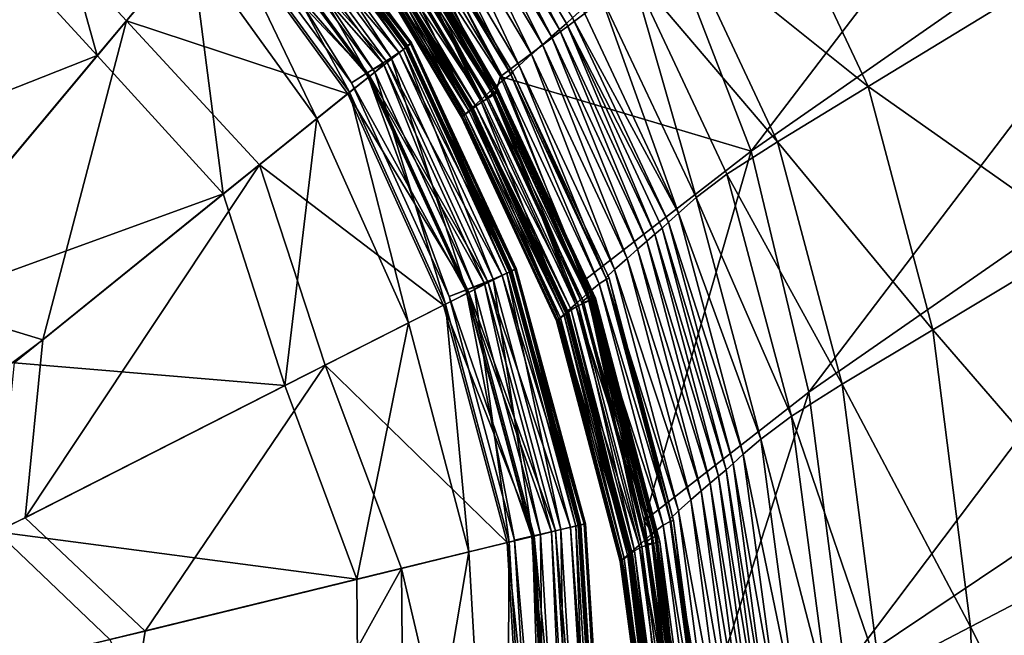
# Model space of a CAD drawing. Header units: millimetres. Extents: x 2387 to 13955, y -4964 to 364.
# Tile 812 of 1056: x 3651 to 3712, y 120 to 158. Entities that reach past the tile are written whole.
import ezdxf

# ---------------------------------------------------------------- set-up
doc = ezdxf.new("R2010")
doc.units = ezdxf.units.MM
doc.header["$MEASUREMENT"] = 0
doc.layers.add('Predefinito', color=7, linetype='Continuous', true_color=0x000000)

# ---------------------------------------------------------------- blocks, each defined once
blk = doc.blocks.new('Blocco 09')
at = {"layer": 'Predefinito'}
for points in [[(310.284, -83.085, 600.117), (279.095, -105.056, 483.712), (283.931, -117.612, 483.712)], [(283.931, -117.612, 483.712), (315.46, -95.641, 600.117), (310.284, -83.085, 600.117)], [(315.46, -95.641, 600.117), (283.931, -117.612, 483.712), (287.497, -132.453, 483.712)], [(287.497, -132.453, 483.712), (319.14, -110.482, 600.117), (315.46, -95.641, 600.117)], [(272.125, -110.108, 13.431), (266.961, -101.466, 13.473), (267.379, -101.09, 13.478)], [(267.379, -101.09, 13.478), (272.551, -109.732, 13.435), (272.125, -110.108, 13.431)], [(272.938, -109.379, 13.213), (272.551, -109.732, 13.435), (267.379, -101.09, 13.478)], [(279.636, -104.388, 12.172), (285.188, -100.958, 12.172), (291.138, -113.624, 12.172)], [(300.428, -107.95, 12.172), (291.138, -113.624, 12.172), (285.188, -100.958, 12.172)], [(271.074, -111.039, 13.478), (265.923, -102.403, 13.517), (266.484, -101.895, 13.425)], [(271.639, -110.535, 13.385), (266.484, -101.895, 13.425), (266.961, -101.466, 13.473)], [(266.484, -101.895, 13.425), (271.639, -110.535, 13.385), (271.074, -111.039, 13.478)], [(266.961, -101.466, 13.473), (272.125, -110.108, 13.431), (271.639, -110.535, 13.385)], [(270.415, -111.63, 13.875), (265.271, -102.997, 13.909), (265.923, -102.403, 13.517)], [(265.923, -102.403, 13.517), (271.074, -111.039, 13.478), (270.415, -111.63, 13.875)], [(269.649, -112.318, 14.742), (264.515, -103.684, 14.761), (265.271, -102.997, 13.909)], [(265.271, -102.997, 13.909), (270.415, -111.63, 13.875), (269.649, -112.318, 14.742)], [(269.108, -112.825, 15.652), (263.972, -104.183, 15.658), (264.515, -103.684, 14.761)], [(264.515, -103.684, 14.761), (269.649, -112.318, 14.742), (269.108, -112.825, 15.652)], [(268.698, -113.193, 16.203), (263.538, -104.569, 16.239), (263.939, -104.225, 16.205)], [(269.125, -112.877, 16.18), (263.939, -104.225, 16.205), (264.078, -104.115, 16.359)], [(263.939, -104.225, 16.205), (269.125, -112.877, 16.18), (268.698, -113.193, 16.203)], [(264.078, -104.115, 16.359), (263.957, -104.213, 16.183), (269.125, -112.877, 16.18)], [(263.957, -104.213, 16.183), (263.972, -104.183, 15.658), (269.108, -112.825, 15.652)], [(269.108, -112.825, 15.652), (269.125, -112.877, 16.18), (263.957, -104.213, 16.183)], [(264.078, -104.115, 16.359), (269.273, -112.789, 16.348), (269.125, -112.877, 16.18)], [(269.125, -112.877, 16.18), (269.273, -112.789, 16.348), (264.078, -104.115, 16.359)], [(268.009, -113.789, 16.945), (262.87, -105.169, 16.977), (263.538, -104.569, 16.239)], [(268.489, -112.999, 440.495), (264.057, -104.375, 440.493), (263.335, -105.052, 435.478)], [(263.538, -104.569, 16.239), (268.698, -113.193, 16.203), (268.009, -113.789, 16.945)], [(264.057, -104.375, 440.493), (268.489, -112.999, 440.495), (279.095, -105.056, 483.712)], [(276.531, -106.398, 12.26), (279.636, -104.388, 12.172), (285.564, -117.028, 12.172)], [(291.138, -113.624, 12.172), (285.564, -117.028, 12.172), (279.636, -104.388, 12.172)], [(267.257, -114.463, 18.689), (262.134, -105.839, 18.71), (262.87, -105.169, 16.977)], [(262.859, -105.431, 426.387), (262.285, -105.888, 425.598), (267.419, -114.529, 425.622)], [(267.632, -114.367, 427.566), (262.502, -105.723, 427.58), (262.885, -105.412, 426.624)], [(268.021, -114.049, 432.394), (262.903, -105.424, 432.379), (262.605, -105.652, 429.989)], [(263.191, -105.165, 426.449), (262.859, -105.431, 426.387), (268.033, -114.145, 426.408)], [(267.419, -114.529, 425.622), (268.033, -114.145, 426.408), (262.859, -105.431, 426.387)], [(262.87, -105.169, 16.977), (268.009, -113.789, 16.945), (267.257, -114.463, 18.689)], [(268.056, -114.128, 426.616), (262.885, -105.412, 426.624), (263.191, -105.165, 426.449)], [(262.885, -105.412, 426.624), (268.056, -114.128, 426.616), (267.632, -114.367, 427.566)], [(263.106, -105.265, 433.282), (262.903, -105.424, 432.379), (268.021, -114.049, 432.394)], [(263.198, -105.193, 433.456), (263.106, -105.265, 433.282), (268.232, -113.907, 433.297)], [(268.021, -114.049, 432.394), (268.232, -113.907, 433.297), (263.106, -105.265, 433.282)], [(268.28, -113.68, 435.475), (263.335, -105.052, 435.478), (263.162, -105.223, 433.66)], [(268.285, -113.866, 433.661), (263.162, -105.223, 433.66), (263.198, -105.193, 433.456)], [(263.162, -105.223, 433.66), (268.285, -113.866, 433.661), (268.28, -113.68, 435.475)], [(263.191, -105.165, 426.449), (268.39, -113.929, 426.457), (268.056, -114.128, 426.616)], [(268.033, -114.145, 426.408), (268.39, -113.929, 426.457), (263.191, -105.165, 426.449)], [(263.198, -105.193, 433.456), (268.328, -113.846, 433.464), (268.285, -113.866, 433.661)], [(268.232, -113.907, 433.297), (268.328, -113.846, 433.464), (263.198, -105.193, 433.456)], [(263.335, -105.052, 435.478), (268.28, -113.68, 435.475), (268.489, -112.999, 440.495)], [(283.931, -117.612, 483.712), (279.095, -105.056, 483.712), (268.489, -112.999, 440.495)], [(266.642, -115.015, 21.718), (261.527, -106.39, 21.73), (262.134, -105.839, 18.71)], [(267.419, -114.529, 425.622), (262.285, -105.888, 425.598), (261.867, -106.212, 423.245)], [(262.134, -105.839, 18.71), (267.257, -114.463, 18.689), (266.642, -115.015, 21.718)], [(267.721, -114.272, 429.988), (262.605, -105.652, 429.989), (262.502, -105.723, 427.58)], [(262.502, -105.723, 427.58), (267.632, -114.367, 427.566), (267.721, -114.272, 429.988)], [(262.605, -105.652, 429.989), (267.721, -114.272, 429.988), (268.021, -114.049, 432.394)], [(266.096, -115.505, 28.671), (260.984, -106.881, 28.673), (261.12, -106.758, 25.298)], [(266.34, -115.319, 412.571), (261.227, -106.696, 412.561), (261.045, -106.835, 360.746)], [(266.232, -115.382, 25.292), (261.12, -106.758, 25.298), (261.527, -106.39, 21.73)], [(261.12, -106.758, 25.298), (266.232, -115.382, 25.292), (266.096, -115.505, 28.671)], [(266.562, -115.157, 417.707), (261.446, -106.53, 417.692), (261.227, -106.696, 412.561)], [(261.227, -106.696, 412.561), (266.34, -115.319, 412.571), (266.562, -115.157, 417.707)], [(261.614, -106.398, 419.52), (261.446, -106.53, 417.692), (266.562, -115.157, 417.707)], [(261.527, -106.39, 21.73), (266.642, -115.015, 21.718), (266.232, -115.382, 25.292)], [(261.693, -106.335, 419.704), (261.614, -106.398, 419.52), (266.739, -115.041, 419.532)], [(266.562, -115.157, 417.707), (266.739, -115.041, 419.532), (261.614, -106.398, 419.52)], [(266.984, -114.831, 423.256), (261.867, -106.212, 423.245), (261.64, -106.382, 420.842)], [(266.757, -115.01, 420.838), (261.64, -106.382, 420.842), (261.642, -106.377, 419.903)], [(261.64, -106.382, 420.842), (266.757, -115.01, 420.838), (266.984, -114.831, 423.256)], [(266.766, -115.02, 419.9), (261.642, -106.377, 419.903), (261.693, -106.335, 419.704)], [(261.642, -106.377, 419.903), (266.766, -115.02, 419.9), (266.757, -115.01, 420.838)], [(266.739, -115.041, 419.532), (266.823, -114.989, 419.708), (261.693, -106.335, 419.704)], [(261.693, -106.335, 419.704), (266.823, -114.989, 419.708), (266.766, -115.02, 419.9)], [(261.867, -106.212, 423.245), (266.984, -114.831, 423.256), (267.419, -114.529, 425.622)], [(280.54, -120.456, 12.521), (274.62, -107.856, 12.525), (276.531, -106.398, 12.26)], [(276.531, -106.398, 12.26), (282.449, -119.02, 12.259), (280.54, -120.456, 12.521)], [(285.564, -117.028, 12.172), (282.449, -119.02, 12.259), (276.531, -106.398, 12.26)], [(266.157, -115.459, 360.749), (261.045, -106.835, 360.746), (260.984, -106.881, 218.865)], [(266.095, -115.505, 218.866), (260.984, -106.881, 218.865), (260.984, -106.881, 77.861)], [(260.984, -106.881, 77.861), (266.095, -115.505, 77.861), (266.095, -115.505, 218.866)], [(260.984, -106.881, 218.865), (266.095, -115.505, 218.866), (266.157, -115.459, 360.749)], [(260.984, -106.881, 28.673), (266.096, -115.505, 28.671), (266.095, -115.505, 77.861)], [(266.095, -115.505, 77.861), (260.984, -106.881, 77.861), (260.984, -106.881, 28.673)], [(261.045, -106.835, 360.746), (266.157, -115.459, 360.749), (266.34, -115.319, 412.571)], [(279.464, -121.415, 12.868), (273.542, -108.828, 12.874), (274.62, -107.856, 12.525)], [(274.62, -107.856, 12.525), (280.54, -120.456, 12.521), (279.464, -121.415, 12.868)], [(291.138, -113.624, 12.172), (300.428, -107.95, 12.172), (304.452, -122.997, 12.172)], [(272.938, -109.379, 13.213), (273.542, -108.828, 12.874), (279.464, -121.415, 12.868)], [(278.006, -122.723, 13.435), (272.125, -110.108, 13.431), (272.551, -109.732, 13.435)], [(272.551, -109.732, 13.435), (272.938, -109.379, 13.213), (278.853, -121.973, 13.209)], [(272.551, -109.732, 13.435), (278.452, -122.34, 13.434), (278.006, -122.723, 13.435)], [(278.853, -121.973, 13.209), (278.452, -122.34, 13.434), (272.551, -109.732, 13.435)], [(279.464, -121.415, 12.868), (278.853, -121.973, 13.209), (272.938, -109.379, 13.213)], [(277.506, -123.148, 13.391), (271.639, -110.535, 13.385), (272.125, -110.108, 13.431)], [(272.125, -110.108, 13.431), (278.006, -122.723, 13.435), (277.506, -123.148, 13.391)], [(276.944, -123.641, 13.482), (271.074, -111.039, 13.478), (271.639, -110.535, 13.385)], [(271.639, -110.535, 13.385), (277.506, -123.148, 13.391), (276.944, -123.641, 13.482)], [(319.14, -110.482, 600.117), (287.497, -132.453, 483.712), (289.701, -149.527, 483.715)], [(289.701, -149.527, 483.715), (321.342, -128.312, 600.119), (319.14, -110.482, 600.117)], [(276.293, -124.218, 13.876), (270.415, -111.63, 13.875), (271.074, -111.039, 13.478)], [(271.074, -111.039, 13.478), (276.944, -123.641, 13.482), (276.293, -124.218, 13.876)], [(275.526, -124.897, 14.742), (269.649, -112.318, 14.742), (270.415, -111.63, 13.875)], [(270.415, -111.63, 13.875), (276.293, -124.218, 13.876), (275.526, -124.897, 14.742)], [(274.99, -125.413, 15.65), (269.108, -112.825, 15.652), (269.649, -112.318, 14.742)], [(269.125, -112.877, 16.18), (269.108, -112.825, 15.652), (274.99, -125.413, 15.65)], [(275.03, -125.502, 16.173), (269.125, -112.877, 16.18), (269.273, -112.789, 16.348)], [(269.273, -112.789, 16.348), (269.125, -112.877, 16.18), (275.03, -125.502, 16.173)], [(269.273, -112.789, 16.348), (275.194, -125.439, 16.338), (275.03, -125.502, 16.173)], [(275.03, -125.502, 16.173), (275.194, -125.439, 16.338), (269.273, -112.789, 16.348)], [(269.649, -112.318, 14.742), (275.526, -124.897, 14.742), (274.99, -125.413, 15.65)], [(273.877, -126.357, 16.945), (268.009, -113.789, 16.945), (268.698, -113.193, 16.203)], [(273.664, -125.555, 440.495), (268.489, -112.999, 440.495), (268.28, -113.68, 435.475)], [(268.489, -112.999, 440.495), (273.664, -125.555, 440.495), (283.931, -117.612, 483.712)], [(274.577, -125.778, 16.201), (268.698, -113.193, 16.203), (269.125, -112.877, 16.18)], [(268.698, -113.193, 16.203), (274.577, -125.778, 16.201), (273.877, -126.357, 16.945)], [(269.125, -112.877, 16.18), (275.03, -125.502, 16.173), (274.577, -125.778, 16.201)], [(274.99, -125.413, 15.65), (275.03, -125.502, 16.173), (269.125, -112.877, 16.18)], [(273.121, -127.027, 18.689), (267.257, -114.463, 18.689), (268.009, -113.789, 16.945)], [(268.009, -113.789, 16.945), (273.877, -126.357, 16.945), (273.121, -127.027, 18.689)], [(268.232, -113.907, 433.297), (268.021, -114.049, 432.394), (273.881, -126.612, 432.394)], [(268.39, -113.929, 426.457), (268.033, -114.145, 426.408), (273.953, -126.822, 426.41)], [(273.976, -126.805, 426.619), (268.056, -114.128, 426.616), (268.39, -113.929, 426.457)], [(268.328, -113.846, 433.464), (268.232, -113.907, 433.297), (274.102, -126.488, 433.298)], [(273.881, -126.612, 432.394), (274.102, -126.488, 433.298), (268.232, -113.907, 433.297)], [(268.28, -113.68, 435.475), (273.97, -126.243, 435.476), (273.664, -125.555, 440.495)], [(273.97, -126.243, 435.476), (268.28, -113.68, 435.475), (268.285, -113.866, 433.661)], [(274.155, -126.448, 433.662), (268.285, -113.866, 433.661), (268.328, -113.846, 433.464)], [(268.285, -113.866, 433.661), (274.155, -126.448, 433.662), (273.97, -126.243, 435.476)], [(268.328, -113.846, 433.464), (274.204, -126.44, 433.466), (274.155, -126.448, 433.662)], [(274.102, -126.488, 433.298), (274.204, -126.44, 433.466), (268.328, -113.846, 433.464)], [(268.39, -113.929, 426.457), (274.342, -126.666, 426.461), (273.976, -126.805, 426.619)], [(273.953, -126.822, 426.41), (274.342, -126.666, 426.461), (268.39, -113.929, 426.457)], [(285.564, -117.028, 12.172), (291.138, -113.624, 12.172), (295.136, -128.606, 12.172)], [(304.452, -122.997, 12.172), (295.136, -128.606, 12.172), (291.138, -113.624, 12.172)], [(272.502, -127.574, 21.718), (266.642, -115.015, 21.718), (267.257, -114.463, 18.689)], [(273.292, -127.115, 425.623), (267.419, -114.529, 425.622), (266.984, -114.831, 423.256)], [(267.257, -114.463, 18.689), (273.121, -127.027, 18.689), (272.502, -127.574, 21.718)], [(268.033, -114.145, 426.408), (267.419, -114.529, 425.622), (273.292, -127.115, 425.623)], [(273.504, -126.953, 427.567), (267.632, -114.367, 427.566), (268.056, -114.128, 426.616)], [(273.578, -126.828, 429.988), (267.721, -114.272, 429.988), (267.632, -114.367, 427.566)], [(267.632, -114.367, 427.566), (273.504, -126.953, 427.567), (273.578, -126.828, 429.988)], [(273.881, -126.612, 432.394), (268.021, -114.049, 432.394), (267.721, -114.272, 429.988)], [(267.721, -114.272, 429.988), (273.578, -126.828, 429.988), (273.881, -126.612, 432.394)], [(273.292, -127.115, 425.623), (273.953, -126.822, 426.41), (268.033, -114.145, 426.408)], [(268.056, -114.128, 426.616), (273.976, -126.805, 426.619), (273.504, -126.953, 427.567)], [(272.09, -127.94, 25.292), (266.232, -115.382, 25.292), (266.642, -115.015, 21.718)], [(272.422, -127.719, 417.707), (266.562, -115.157, 417.707), (266.34, -115.319, 412.571)], [(266.739, -115.041, 419.532), (266.562, -115.157, 417.707), (272.422, -127.719, 417.707)], [(266.642, -115.015, 21.718), (272.502, -127.574, 21.718), (272.09, -127.94, 25.292)], [(266.823, -114.989, 419.708), (266.739, -115.041, 419.532), (272.609, -127.622, 419.532)], [(272.422, -127.719, 417.707), (272.609, -127.622, 419.532), (266.739, -115.041, 419.532)], [(272.841, -127.387, 423.256), (266.984, -114.831, 423.256), (266.757, -115.01, 420.838)], [(266.757, -115.01, 420.838), (272.617, -127.572, 420.839), (272.841, -127.387, 423.256)], [(272.617, -127.572, 420.839), (266.757, -115.01, 420.838), (266.766, -115.02, 419.9)], [(272.636, -127.602, 419.9), (266.766, -115.02, 419.9), (266.823, -114.989, 419.708)], [(266.766, -115.02, 419.9), (272.636, -127.602, 419.9), (272.617, -127.572, 420.839)], [(272.609, -127.622, 419.532), (272.699, -127.584, 419.709), (266.823, -114.989, 419.708)], [(266.823, -114.989, 419.708), (272.699, -127.584, 419.709), (272.636, -127.602, 419.9)], [(266.984, -114.831, 423.256), (272.841, -127.387, 423.256), (273.292, -127.115, 425.623)], [(272.014, -128.015, 360.749), (266.157, -115.459, 360.749), (266.095, -115.505, 218.866)], [(271.952, -128.061, 218.866), (266.095, -115.505, 218.866), (266.095, -115.505, 77.861)], [(266.095, -115.505, 77.861), (271.952, -128.061, 77.861), (271.952, -128.061, 218.866)], [(266.095, -115.505, 218.866), (271.952, -128.061, 218.866), (272.014, -128.015, 360.749)], [(271.952, -128.061, 77.861), (266.095, -115.505, 77.861), (266.096, -115.505, 28.671)], [(271.952, -128.061, 28.671), (266.096, -115.505, 28.671), (266.232, -115.382, 25.292)], [(266.096, -115.505, 28.671), (271.952, -128.061, 28.671), (271.952, -128.061, 77.861)], [(272.197, -127.876, 412.571), (266.34, -115.319, 412.571), (266.157, -115.459, 360.749)], [(266.157, -115.459, 360.749), (272.014, -128.015, 360.749), (272.197, -127.876, 412.571)], [(266.232, -115.382, 25.292), (272.09, -127.94, 25.292), (271.952, -128.061, 28.671)], [(266.34, -115.319, 412.571), (272.197, -127.876, 412.571), (272.422, -127.719, 417.707)], [(282.449, -119.02, 12.259), (285.564, -117.028, 12.172), (289.547, -131.971, 12.172)], [(295.136, -128.606, 12.172), (289.547, -131.971, 12.172), (285.564, -117.028, 12.172)], [(283.931, -117.612, 483.712), (273.664, -125.555, 440.495), (277.344, -140.396, 440.496)], [(277.344, -140.396, 440.496), (287.497, -132.453, 483.712), (283.931, -117.612, 483.712)], [(280.54, -120.456, 12.521), (282.449, -119.02, 12.259), (286.428, -133.936, 12.258)], [(289.547, -131.971, 12.172), (286.428, -133.936, 12.258), (282.449, -119.02, 12.259)], [(279.464, -121.415, 12.868), (280.54, -120.456, 12.521), (284.526, -135.344, 12.515)], [(286.428, -133.936, 12.258), (284.526, -135.344, 12.515), (280.54, -120.456, 12.521)], [(278.853, -121.973, 13.209), (279.464, -121.415, 12.868), (283.455, -136.286, 12.859)], [(284.526, -135.344, 12.515), (283.455, -136.286, 12.859), (279.464, -121.415, 12.868)], [(278.006, -122.723, 13.435), (278.452, -122.34, 13.434), (282.408, -137.24, 13.434)], [(278.452, -122.34, 13.434), (278.853, -121.973, 13.209), (282.832, -136.854, 13.202)], [(282.832, -136.854, 13.202), (282.408, -137.24, 13.434), (278.452, -122.34, 13.434)], [(283.455, -136.286, 12.859), (282.832, -136.854, 13.202), (278.853, -121.973, 13.209)], [(277.506, -123.148, 13.391), (278.006, -122.723, 13.435), (281.934, -137.636, 13.44)], [(282.408, -137.24, 13.434), (281.934, -137.636, 13.44), (278.006, -122.723, 13.435)], [(295.136, -128.606, 12.172), (304.452, -122.997, 12.172), (306.753, -142.062, 12.172)], [(276.293, -124.218, 13.876), (276.944, -123.641, 13.482), (280.862, -138.539, 13.488)], [(276.944, -123.641, 13.482), (277.506, -123.148, 13.391), (281.417, -138.062, 13.399)], [(281.417, -138.062, 13.399), (280.862, -138.539, 13.488), (276.944, -123.641, 13.482)], [(281.934, -137.636, 13.44), (281.417, -138.062, 13.399), (277.506, -123.148, 13.391)], [(275.526, -124.897, 14.742), (276.293, -124.218, 13.876), (280.223, -139.097, 13.877)], [(280.862, -138.539, 13.488), (280.223, -139.097, 13.877), (276.293, -124.218, 13.876)], [(274.99, -125.413, 15.65), (275.526, -124.897, 14.742), (279.456, -139.765, 14.742)], [(280.223, -139.097, 13.877), (279.456, -139.765, 14.742), (275.526, -124.897, 14.742)], [(277.822, -141.09, 435.477), (277.344, -140.396, 440.496), (273.664, -125.555, 440.495)], [(273.664, -125.555, 440.495), (273.97, -126.243, 435.476), (277.822, -141.09, 435.477)], [(274.577, -125.778, 16.201), (275.03, -125.502, 16.173), (278.98, -140.411, 16.162)], [(279.456, -139.765, 14.742), (278.922, -140.289, 15.648), (274.99, -125.413, 15.65)], [(275.03, -125.502, 16.173), (274.99, -125.413, 15.65), (278.922, -140.289, 15.648)], [(275.03, -125.502, 16.173), (275.194, -125.439, 16.338), (279.157, -140.371, 16.322)], [(275.194, -125.439, 16.338), (275.03, -125.502, 16.173), (278.98, -140.411, 16.162)], [(279.157, -140.371, 16.322), (278.98, -140.411, 16.162), (275.03, -125.502, 16.173)], [(278.922, -140.289, 15.648), (278.98, -140.411, 16.162), (275.03, -125.502, 16.173)], [(278.98, -140.411, 16.162), (279.157, -140.371, 16.322), (275.194, -125.439, 16.338)], [(273.877, -126.357, 16.945), (274.577, -125.778, 16.201), (278.507, -140.651, 16.198)], [(278.98, -140.411, 16.162), (278.507, -140.651, 16.198), (274.577, -125.778, 16.201)], [(273.121, -127.027, 18.689), (273.877, -126.357, 16.945), (277.796, -141.213, 16.945)], [(273.881, -126.612, 432.394), (273.578, -126.828, 429.988), (277.484, -141.669, 429.987)], [(278.507, -140.651, 16.198), (277.796, -141.213, 16.945), (273.877, -126.357, 16.945)], [(274.102, -126.488, 433.298), (273.881, -126.612, 432.394), (277.79, -141.458, 432.394)], [(277.484, -141.669, 429.987), (277.79, -141.458, 432.394), (273.881, -126.612, 432.394)], [(274.342, -126.666, 426.461), (273.953, -126.822, 426.41), (277.897, -141.775, 426.415)], [(278.07, -141.312, 433.664), (277.822, -141.09, 435.477), (273.97, -126.243, 435.476)], [(273.97, -126.243, 435.476), (274.155, -126.448, 433.662), (278.07, -141.312, 433.664)], [(273.976, -126.805, 426.619), (274.342, -126.666, 426.461), (278.305, -141.676, 426.469)], [(274.204, -126.44, 433.466), (274.102, -126.488, 433.298), (278.016, -141.353, 433.299)], [(277.79, -141.458, 432.394), (278.016, -141.353, 433.299), (274.102, -126.488, 433.298)], [(274.155, -126.448, 433.662), (274.204, -126.44, 433.466), (278.123, -141.316, 433.468)], [(278.123, -141.316, 433.468), (278.07, -141.312, 433.664), (274.155, -126.448, 433.662)], [(278.016, -141.353, 433.299), (278.123, -141.316, 433.468), (274.204, -126.44, 433.466)], [(277.897, -141.775, 426.415), (278.305, -141.676, 426.469), (274.342, -126.666, 426.461)], [(272.502, -127.574, 21.718), (273.121, -127.027, 18.689), (277.035, -141.877, 18.689)], [(272.841, -127.387, 423.256), (272.617, -127.572, 420.839), (276.525, -142.419, 420.839)], [(273.292, -127.115, 425.623), (272.841, -127.387, 423.256), (276.747, -142.228, 423.256)], [(276.525, -142.419, 420.839), (276.747, -142.228, 423.256), (272.841, -127.387, 423.256)], [(277.796, -141.213, 16.945), (277.035, -141.877, 18.689), (273.121, -127.027, 18.689)], [(273.953, -126.822, 426.41), (273.292, -127.115, 425.623), (277.208, -141.984, 425.624)], [(276.747, -142.228, 423.256), (277.208, -141.984, 425.624), (273.292, -127.115, 425.623)], [(273.504, -126.953, 427.567), (273.976, -126.805, 426.619), (277.92, -141.758, 426.624)], [(273.578, -126.828, 429.988), (273.504, -126.953, 427.567), (277.42, -141.822, 427.568)], [(277.92, -141.758, 426.624), (277.42, -141.822, 427.568), (273.504, -126.953, 427.567)], [(277.42, -141.822, 427.568), (277.484, -141.669, 429.987), (273.578, -126.828, 429.988)], [(277.208, -141.984, 425.624), (277.897, -141.775, 426.415), (273.953, -126.822, 426.41)], [(278.305, -141.676, 426.469), (277.92, -141.758, 426.624), (273.976, -126.805, 426.619)], [(271.952, -128.061, 28.671), (272.09, -127.94, 25.292), (275.997, -142.782, 25.292)], [(272.197, -127.876, 412.571), (272.014, -128.015, 360.749), (275.92, -142.856, 360.749)], [(272.09, -127.94, 25.292), (272.502, -127.574, 21.718), (276.412, -142.42, 21.718)], [(276.412, -142.42, 21.718), (275.997, -142.782, 25.292), (272.09, -127.94, 25.292)], [(272.422, -127.719, 417.707), (272.197, -127.876, 412.571), (276.104, -142.717, 412.571)], [(275.92, -142.856, 360.749), (276.104, -142.717, 412.571), (272.197, -127.876, 412.571)], [(272.609, -127.622, 419.532), (272.422, -127.719, 417.707), (276.331, -142.566, 417.707)], [(276.104, -142.717, 412.571), (276.331, -142.566, 417.707), (272.422, -127.719, 417.707)], [(277.035, -141.877, 18.689), (276.412, -142.42, 21.718), (272.502, -127.574, 21.718)], [(272.699, -127.584, 419.709), (272.609, -127.622, 419.532), (276.523, -142.487, 419.533)], [(276.331, -142.566, 417.707), (276.523, -142.487, 419.533), (272.609, -127.622, 419.532)], [(276.55, -142.467, 419.901), (276.525, -142.419, 420.839), (272.617, -127.572, 420.839)], [(272.617, -127.572, 420.839), (272.636, -127.602, 419.9), (276.55, -142.467, 419.901)], [(272.636, -127.602, 419.9), (272.699, -127.584, 419.709), (276.618, -142.46, 419.71)], [(276.618, -142.46, 419.71), (276.55, -142.467, 419.901), (272.636, -127.602, 419.9)], [(276.523, -142.487, 419.533), (276.618, -142.46, 419.71), (272.699, -127.584, 419.709)], [(272.014, -128.015, 360.749), (271.952, -128.061, 218.866), (275.859, -142.903, 218.866)], [(275.859, -142.903, 77.861), (275.859, -142.903, 218.866), (271.952, -128.061, 218.866)], [(271.952, -128.061, 218.866), (271.952, -128.061, 77.861), (275.859, -142.903, 77.861)], [(275.859, -142.903, 28.671), (275.859, -142.903, 77.861), (271.952, -128.061, 77.861)], [(271.952, -128.061, 77.861), (271.952, -128.061, 28.671), (275.859, -142.903, 28.671)], [(275.997, -142.782, 25.292), (275.859, -142.903, 28.671), (271.952, -128.061, 28.671)], [(275.859, -142.903, 218.866), (275.92, -142.856, 360.749), (272.014, -128.015, 360.749)], [(321.342, -128.312, 600.119), (289.701, -149.527, 483.715), (290.449, -168.782, 483.726)], [(290.449, -168.782, 483.726), (322.084, -149.834, 600.125), (321.342, -128.312, 600.119)], [(289.547, -131.971, 12.172), (295.136, -128.606, 12.172), (297.447, -146.922, 12.172)], [(306.753, -142.062, 12.172), (297.447, -146.922, 12.172), (295.136, -128.606, 12.172)], [(286.428, -133.936, 12.258), (289.547, -131.971, 12.172), (291.863, -149.839, 12.172)], [(297.447, -146.922, 12.172), (291.863, -149.839, 12.172), (289.547, -131.971, 12.172)], [(287.497, -132.453, 483.712), (277.344, -140.396, 440.496), (279.548, -157.141, 440.499)], [(279.548, -157.141, 440.499), (289.701, -149.527, 483.715), (287.497, -132.453, 483.712)], [(284.526, -135.344, 12.515), (286.428, -133.936, 12.258), (288.748, -151.539, 12.255)], [(291.863, -149.839, 12.172), (288.748, -151.539, 12.255), (286.428, -133.936, 12.258)], [(283.455, -136.286, 12.859), (284.526, -135.344, 12.515), (286.85, -152.751, 12.506)], [(288.748, -151.539, 12.255), (286.85, -152.751, 12.506), (284.526, -135.344, 12.515)], [(282.832, -136.854, 13.202), (283.455, -136.286, 12.859), (285.777, -153.564, 12.843)], [(286.85, -152.751, 12.506), (285.777, -153.564, 12.843), (283.455, -136.286, 12.859)], [(282.408, -137.24, 13.434), (282.832, -136.854, 13.202), (285.137, -154.067, 13.187)], [(285.777, -153.564, 12.843), (285.137, -154.067, 13.187), (282.832, -136.854, 13.202)], [(281.417, -138.062, 13.399), (281.934, -137.636, 13.44), (284.187, -154.774, 13.432)], [(281.934, -137.636, 13.44), (282.408, -137.24, 13.434), (284.688, -154.418, 13.422)], [(284.688, -154.418, 13.422), (284.187, -154.774, 13.432), (281.934, -137.636, 13.44)], [(285.137, -154.067, 13.187), (284.688, -154.418, 13.422), (282.408, -137.24, 13.434)], [(280.862, -138.539, 13.488), (281.417, -138.062, 13.399), (283.652, -155.149, 13.393)], [(284.187, -154.774, 13.432), (283.652, -155.149, 13.393), (281.417, -138.062, 13.399)], [(280.223, -139.097, 13.877), (280.862, -138.539, 13.488), (283.099, -155.556, 13.476)], [(283.652, -155.149, 13.393), (283.099, -155.556, 13.476), (280.862, -138.539, 13.488)], [(279.456, -139.765, 14.742), (280.223, -139.097, 13.877), (282.468, -156.03, 13.862)], [(283.099, -155.556, 13.476), (282.468, -156.03, 13.862), (280.223, -139.097, 13.877)], [(278.922, -140.289, 15.648), (279.456, -139.765, 14.742), (281.697, -156.607, 14.729)], [(282.468, -156.03, 13.862), (281.697, -156.607, 14.729), (279.456, -139.765, 14.742)], [(277.344, -140.396, 440.496), (277.822, -141.09, 435.477), (280.025, -157.751, 435.48)], [(280.025, -157.751, 435.48), (279.548, -157.141, 440.499), (277.344, -140.396, 440.496)], [(277.796, -141.213, 16.945), (278.507, -140.651, 16.198), (280.74, -157.384, 16.189)], [(278.507, -140.651, 16.198), (278.98, -140.411, 16.162), (281.228, -157.196, 16.144)], [(281.228, -157.196, 16.144), (280.74, -157.384, 16.189), (278.507, -140.651, 16.198)], [(281.697, -156.607, 14.729), (281.16, -157.069, 15.636), (278.922, -140.289, 15.648)], [(278.98, -140.411, 16.162), (278.922, -140.289, 15.648), (281.16, -157.069, 15.636)], [(278.98, -140.411, 16.162), (279.157, -140.371, 16.322), (281.414, -157.175, 16.298)], [(279.157, -140.371, 16.322), (278.98, -140.411, 16.162), (281.228, -157.196, 16.144)], [(281.414, -157.175, 16.298), (281.228, -157.196, 16.144), (278.98, -140.411, 16.162)], [(281.16, -157.069, 15.636), (281.228, -157.196, 16.144), (278.98, -140.411, 16.162)], [(281.228, -157.196, 16.144), (281.414, -157.175, 16.298), (279.157, -140.371, 16.322)], [(277.035, -141.877, 18.689), (277.796, -141.213, 16.945), (280.017, -157.866, 16.942)], [(280.74, -157.384, 16.189), (280.017, -157.866, 16.942), (277.796, -141.213, 16.945)], [(277.822, -141.09, 435.477), (278.07, -141.312, 433.664), (280.276, -157.956, 433.668)], [(280.276, -157.956, 433.668), (280.025, -157.751, 435.48), (277.822, -141.09, 435.477)], [(278.123, -141.316, 433.468), (278.016, -141.353, 433.299), (280.222, -157.992, 433.302)], [(278.07, -141.312, 433.664), (278.123, -141.316, 433.468), (280.331, -157.967, 433.472)], [(280.331, -157.967, 433.472), (280.276, -157.956, 433.668), (278.07, -141.312, 433.664)], [(280.222, -157.992, 433.302), (280.331, -157.967, 433.472), (278.123, -141.316, 433.468)], [(276.412, -142.42, 21.718), (277.035, -141.877, 18.689), (279.247, -158.443, 18.69)], [(280.017, -157.866, 16.942), (279.247, -158.443, 18.69), (277.035, -141.877, 18.689)], [(277.897, -141.775, 426.415), (277.208, -141.984, 425.624), (279.413, -158.547, 425.627)], [(277.484, -141.669, 429.987), (277.42, -141.822, 427.568), (279.626, -158.405, 427.571)], [(277.42, -141.822, 427.568), (277.92, -141.758, 426.624), (280.14, -158.399, 426.631)], [(280.14, -158.399, 426.631), (279.626, -158.405, 427.571), (277.42, -141.822, 427.568)], [(277.79, -141.458, 432.394), (277.484, -141.669, 429.987), (279.685, -158.254, 429.989)], [(279.626, -158.405, 427.571), (279.685, -158.254, 429.989), (277.484, -141.669, 429.987)], [(278.016, -141.353, 433.299), (277.79, -141.458, 432.394), (279.992, -158.074, 432.396)], [(279.685, -158.254, 429.989), (279.992, -158.074, 432.396), (277.79, -141.458, 432.394)], [(278.305, -141.676, 426.469), (277.897, -141.775, 426.415), (280.117, -158.415, 426.422)], [(279.413, -158.547, 425.627), (280.117, -158.415, 426.422), (277.897, -141.775, 426.415)], [(277.92, -141.758, 426.624), (278.305, -141.676, 426.469), (280.535, -158.361, 426.478)], [(280.535, -158.361, 426.478), (280.14, -158.399, 426.631), (277.92, -141.758, 426.624)], [(279.992, -158.074, 432.396), (280.222, -157.992, 433.302), (278.016, -141.353, 433.299)], [(280.117, -158.415, 426.422), (280.535, -158.361, 426.478), (278.305, -141.676, 426.469)], [(275.997, -142.782, 25.292), (276.412, -142.42, 21.718), (278.618, -158.915, 21.72)], [(276.523, -142.487, 419.533), (276.331, -142.566, 417.707), (278.531, -159.044, 417.708)], [(279.247, -158.443, 18.69), (278.618, -158.915, 21.72), (276.412, -142.42, 21.718)], [(276.618, -142.46, 419.71), (276.523, -142.487, 419.533), (278.727, -158.985, 419.534)], [(278.531, -159.044, 417.708), (278.727, -158.985, 419.534), (276.523, -142.487, 419.533)], [(276.747, -142.228, 423.256), (276.525, -142.419, 420.839), (278.726, -158.914, 420.84)], [(276.525, -142.419, 420.839), (276.55, -142.467, 419.901), (278.754, -158.967, 419.903)], [(278.754, -158.967, 419.903), (278.726, -158.914, 420.84), (276.525, -142.419, 420.839)], [(276.55, -142.467, 419.901), (276.618, -142.46, 419.71), (278.823, -158.968, 419.712)], [(278.823, -158.968, 419.712), (278.754, -158.967, 419.903), (276.55, -142.467, 419.901)], [(278.727, -158.985, 419.534), (278.823, -158.968, 419.712), (276.618, -142.46, 419.71)], [(277.208, -141.984, 425.624), (276.747, -142.228, 423.256), (278.947, -158.744, 423.257)], [(278.726, -158.914, 420.84), (278.947, -158.744, 423.257), (276.747, -142.228, 423.256)], [(278.947, -158.744, 423.257), (279.413, -158.547, 425.627), (277.208, -141.984, 425.624)], [(297.447, -146.922, 12.172), (306.753, -142.062, 12.172), (307.569, -166.824, 12.172)], [(275.859, -142.903, 28.671), (275.997, -142.782, 25.292), (278.198, -159.229, 25.293)], [(275.92, -142.856, 360.749), (275.859, -142.903, 218.866), (278.058, -159.334, 218.866)], [(275.859, -142.903, 218.866), (275.859, -142.903, 77.861), (278.058, -159.334, 77.861)], [(278.058, -159.334, 77.861), (278.058, -159.334, 218.866), (275.859, -142.903, 218.866)], [(278.198, -159.229, 25.293), (278.058, -159.334, 28.672), (275.859, -142.903, 28.671)], [(275.859, -142.903, 77.861), (275.859, -142.903, 28.671), (278.058, -159.334, 28.672)], [(278.058, -159.334, 28.672), (278.058, -159.334, 77.861), (275.859, -142.903, 77.861)], [(276.104, -142.717, 412.571), (275.92, -142.856, 360.749), (278.119, -159.293, 360.749)], [(278.058, -159.334, 218.866), (278.119, -159.293, 360.749), (275.92, -142.856, 360.749)], [(278.618, -158.915, 21.72), (278.198, -159.229, 25.293), (275.997, -142.782, 25.292)], [(276.331, -142.566, 417.707), (276.104, -142.717, 412.571), (278.303, -159.171, 412.571)], [(278.119, -159.293, 360.749), (278.303, -159.171, 412.571), (276.104, -142.717, 412.571)], [(278.303, -159.171, 412.571), (278.531, -159.044, 417.708), (276.331, -142.566, 417.707)], [(291.863, -149.839, 12.172), (297.447, -146.922, 12.172), (298.332, -169.591, 12.172)], [(307.569, -166.824, 12.172), (298.332, -169.591, 12.172), (297.447, -146.922, 12.172)]]:
    blk.add_3dface(points, dxfattribs=at)
blk = doc.blocks.new('Blocco 10')
at = {"layer": 'Predefinito'}
for points in [[(327.337, 197.199, 433.733), (323.607, 190.442, 436.919), (331.669, 181.672, 437.132)], [(331.669, 181.672, 437.132), (337.441, 188.565, 433.733), (327.337, 197.199, 433.733)], [(342, 193.975, 298.518), (342.187, 194.196, 301.001), (350.955, 182.388, 301.001)], [(342.196, 194.219, 417.272), (342.035, 194.068, 418.517), (350.78, 182.292, 418.517)], [(342.187, 194.196, 301.001), (342.249, 194.27, 304.514), (351.03, 182.448, 304.514)], [(351.03, 182.448, 304.514), (350.955, 182.388, 301.001), (342.187, 194.196, 301.001)], [(342.249, 194.27, 414.173), (342.196, 194.219, 417.272), (350.967, 182.409, 417.272)], [(350.78, 182.292, 418.517), (350.967, 182.409, 417.272), (342.196, 194.219, 417.272)], [(351.03, 182.448, 359.343), (351.03, 182.448, 320.235), (342.249, 194.27, 320.235)], [(342.249, 194.27, 320.235), (342.249, 194.27, 359.343), (351.03, 182.448, 359.343)], [(351.03, 182.448, 398.452), (351.03, 182.448, 359.343), (342.249, 194.27, 359.343)], [(342.249, 194.27, 359.343), (342.249, 194.27, 398.452), (351.03, 182.448, 398.452)], [(351.03, 182.448, 414.173), (351.03, 182.448, 398.452), (342.249, 194.27, 398.452)], [(342.249, 194.27, 398.452), (342.249, 194.27, 414.173), (351.03, 182.448, 414.173)], [(350.967, 182.409, 417.272), (351.03, 182.448, 414.173), (342.249, 194.27, 414.173)], [(351.03, 182.448, 320.235), (351.03, 182.448, 304.514), (342.249, 194.27, 304.514)], [(342.249, 194.27, 304.514), (342.249, 194.27, 320.235), (351.03, 182.448, 320.235)], [(341.005, 192.794, 295.37), (341.627, 193.532, 296.747), (350.276, 181.846, 296.747)], [(341.84, 193.785, 421.354), (341.195, 193.12, 422.397), (349.771, 181.527, 422.398)], [(341.627, 193.532, 296.747), (342, 193.975, 298.518), (350.728, 182.207, 298.518)], [(350.728, 182.207, 298.518), (350.276, 181.846, 296.747), (341.627, 193.532, 296.747)], [(342.04, 194.034, 419.925), (341.84, 193.785, 421.354), (350.534, 182.052, 421.354)], [(349.771, 181.527, 422.398), (350.534, 182.052, 421.354), (341.84, 193.785, 421.354)], [(342.035, 194.068, 418.517), (341.916, 193.954, 418.846), (350.642, 182.204, 418.847)], [(341.916, 193.954, 418.846), (341.992, 194.017, 419.203), (350.728, 182.251, 419.203)], [(350.728, 182.251, 419.203), (350.642, 182.204, 418.847), (341.916, 193.954, 418.846)], [(341.992, 194.017, 419.203), (342.04, 194.034, 419.925), (350.778, 182.258, 419.925)], [(350.778, 182.258, 419.925), (350.728, 182.251, 419.203), (341.992, 194.017, 419.203)], [(350.955, 182.388, 301.001), (350.728, 182.207, 298.518), (342, 193.975, 298.518)], [(350.642, 182.204, 418.847), (350.78, 182.292, 418.517), (342.035, 194.068, 418.517)], [(350.534, 182.052, 421.354), (350.778, 182.258, 419.925), (342.04, 194.034, 419.925)], [(324.998, 192.947, 293.5), (333.469, 183.806, 293.5), (319.322, 166.883, 293.402)], [(339.014, 190.432, 293.795), (333.469, 183.806, 293.5), (324.998, 192.947, 293.5)], [(341.195, 193.12, 422.397), (339.906, 191.892, 421.962), (348.265, 180.578, 421.966)], [(348.265, 180.578, 421.966), (349.771, 181.527, 422.398), (341.195, 193.12, 422.397)], [(339.889, 191.871, 422.013), (340.81, 192.663, 423.855), (349.304, 181.155, 423.856)], [(340.134, 191.76, 294.386), (341.005, 192.794, 295.37), (349.522, 181.245, 295.37)], [(340.81, 192.663, 423.855), (340.386, 192.06, 426.931), (348.772, 180.647, 426.931)], [(348.772, 180.647, 426.931), (349.304, 181.155, 423.856), (340.81, 192.663, 423.855)], [(350.276, 181.846, 296.747), (349.522, 181.245, 295.37), (341.005, 192.794, 295.37)], [(339.014, 190.432, 293.795), (340.134, 191.76, 294.386), (348.466, 180.404, 294.386)], [(339.906, 191.892, 421.962), (339.096, 191.132, 421.389), (347.321, 179.992, 421.394)], [(339.096, 191.132, 421.389), (339.889, 191.871, 422.013), (348.244, 180.561, 422.017)], [(340.386, 192.06, 426.931), (339.102, 190.536, 430.479), (347.215, 179.406, 430.479)], [(349.304, 181.155, 423.856), (348.244, 180.561, 422.017), (339.889, 191.871, 422.013)], [(347.321, 179.992, 421.394), (348.265, 180.578, 421.966), (339.906, 191.892, 421.962)], [(349.522, 181.245, 295.37), (348.466, 180.404, 294.386), (340.134, 191.76, 294.386)], [(347.215, 179.406, 430.479), (348.772, 180.647, 426.931), (340.386, 192.06, 426.931)], [(348.244, 180.561, 422.017), (347.321, 179.992, 421.394), (339.096, 191.132, 421.389)], [(339.102, 190.536, 430.479), (337.441, 188.565, 433.733), (345.201, 177.801, 433.733)], [(345.201, 177.801, 433.733), (347.215, 179.406, 430.479), (339.102, 190.536, 430.479)], [(331.669, 181.672, 437.132), (323.607, 190.442, 436.919), (315.205, 175.191, 440.261)], [(333.469, 183.806, 293.5), (339.014, 190.432, 293.795), (347.108, 179.321, 293.795)], [(348.466, 180.404, 294.386), (347.108, 179.321, 293.795), (339.014, 190.432, 293.795)], [(337.441, 188.565, 433.733), (331.669, 181.672, 437.132), (339.417, 173.143, 436.919)], [(339.417, 173.143, 436.919), (345.201, 177.801, 433.733), (337.441, 188.565, 433.733)], [(328.31, 164.145, 293.402), (319.322, 166.883, 293.402), (333.469, 183.806, 293.5)], [(333.469, 183.806, 293.5), (341.654, 174.926, 293.5), (328.31, 164.145, 293.402)], [(347.108, 179.321, 293.795), (341.654, 174.926, 293.5), (333.469, 183.806, 293.5)], [(350.534, 182.052, 421.354), (349.771, 181.527, 422.398), (356.056, 167.885, 422.4)], [(350.276, 181.846, 296.747), (350.728, 182.207, 298.518), (357.13, 168.366, 298.518)], [(350.778, 182.258, 419.925), (350.534, 182.052, 421.354), (356.909, 168.255, 421.354)], [(356.056, 167.885, 422.4), (356.909, 168.255, 421.354), (350.534, 182.052, 421.354)], [(350.78, 182.292, 418.517), (350.642, 182.204, 418.847), (357.045, 168.368, 418.847)], [(350.642, 182.204, 418.847), (350.728, 182.251, 419.203), (357.138, 168.4, 419.203)], [(357.138, 168.4, 419.203), (357.045, 168.368, 418.847), (350.642, 182.204, 418.847)], [(350.728, 182.207, 298.518), (350.955, 182.388, 301.001), (357.388, 168.495, 301.001)], [(350.728, 182.251, 419.203), (350.778, 182.258, 419.925), (357.189, 168.403, 419.925)], [(357.189, 168.403, 419.925), (357.138, 168.4, 419.203), (350.728, 182.251, 419.203)], [(357.388, 168.495, 301.001), (357.13, 168.366, 298.518), (350.728, 182.207, 298.518)], [(356.909, 168.255, 421.354), (357.189, 168.403, 419.925), (350.778, 182.258, 419.925)], [(350.967, 182.409, 417.272), (350.78, 182.292, 418.517), (357.198, 168.43, 418.517)], [(357.045, 168.368, 418.847), (357.198, 168.43, 418.517), (350.78, 182.292, 418.517)], [(350.955, 182.388, 301.001), (351.03, 182.448, 304.514), (357.474, 168.538, 304.514)], [(357.474, 168.538, 304.514), (357.388, 168.495, 301.001), (350.955, 182.388, 301.001)], [(351.03, 182.448, 414.173), (350.967, 182.409, 417.272), (357.405, 168.511, 417.272)], [(357.198, 168.43, 418.517), (357.405, 168.511, 417.272), (350.967, 182.409, 417.272)], [(351.03, 182.448, 359.343), (351.03, 182.448, 398.452), (357.474, 168.538, 398.452)], [(357.474, 168.538, 398.452), (357.474, 168.538, 359.343), (351.03, 182.448, 359.343)], [(351.03, 182.448, 320.235), (351.03, 182.448, 359.343), (357.474, 168.538, 359.343)], [(357.474, 168.538, 359.343), (357.474, 168.538, 320.235), (351.03, 182.448, 320.235)], [(357.405, 168.511, 417.272), (357.474, 168.538, 414.173), (351.03, 182.448, 414.173)], [(351.03, 182.448, 398.452), (351.03, 182.448, 414.173), (357.474, 168.538, 414.173)], [(357.474, 168.538, 414.173), (357.474, 168.538, 398.452), (351.03, 182.448, 398.452)], [(351.03, 182.448, 304.514), (351.03, 182.448, 320.235), (357.474, 168.538, 320.235)], [(357.474, 168.538, 320.235), (357.474, 168.538, 304.514), (351.03, 182.448, 304.514)], [(315.205, 175.191, 440.261), (318.054, 165.38, 441.116), (331.669, 181.672, 437.132)], [(339.417, 173.143, 436.919), (331.669, 181.672, 437.132), (318.054, 165.38, 441.116)], [(349.771, 181.527, 422.398), (348.265, 180.578, 421.966), (354.389, 167.222, 421.974)], [(349.522, 181.245, 295.37), (350.276, 181.846, 296.747), (356.615, 168.107, 296.747)], [(354.389, 167.222, 421.974), (356.056, 167.885, 422.4), (349.771, 181.527, 422.398)], [(357.13, 168.366, 298.518), (356.615, 168.107, 296.747), (350.276, 181.846, 296.747)], [(348.244, 180.561, 422.017), (349.304, 181.155, 423.856), (355.524, 167.618, 423.857)], [(348.466, 180.404, 294.386), (349.522, 181.245, 295.37), (355.756, 167.676, 295.37)], [(349.304, 181.155, 423.856), (348.772, 180.647, 426.931), (354.902, 167.248, 426.931)], [(354.902, 167.248, 426.931), (355.524, 167.618, 423.857), (349.304, 181.155, 423.856)], [(356.615, 168.107, 296.747), (355.756, 167.676, 295.37), (349.522, 181.245, 295.37)], [(347.108, 179.321, 293.795), (348.466, 180.404, 294.386), (354.554, 167.073, 294.386)], [(348.772, 180.647, 426.931), (347.215, 179.406, 430.479), (353.129, 166.358, 430.479)], [(348.265, 180.578, 421.966), (347.321, 179.992, 421.394), (353.347, 166.815, 421.405)], [(347.321, 179.992, 421.394), (348.244, 180.561, 422.017), (354.366, 167.21, 422.024)], [(355.524, 167.618, 423.857), (354.366, 167.21, 422.024), (348.244, 180.561, 422.017)], [(353.347, 166.815, 421.405), (354.389, 167.222, 421.974), (348.265, 180.578, 421.966)], [(355.756, 167.676, 295.37), (354.554, 167.073, 294.386), (348.466, 180.404, 294.386)], [(353.129, 166.358, 430.479), (354.902, 167.248, 426.931), (348.772, 180.647, 426.931)], [(354.366, 167.21, 422.024), (353.347, 166.815, 421.405), (347.321, 179.992, 421.394)], [(341.654, 174.926, 293.5), (347.108, 179.321, 293.795), (353.008, 166.297, 293.795)], [(347.215, 179.406, 430.479), (345.201, 177.801, 433.733), (350.837, 165.207, 433.733)], [(354.554, 167.073, 294.386), (353.008, 166.297, 293.795), (347.108, 179.321, 293.795)], [(350.837, 165.207, 433.733), (353.129, 166.358, 430.479), (347.215, 179.406, 430.479)], [(345.201, 177.801, 433.733), (339.417, 173.143, 436.919), (343.22, 161.343, 437.132)], [(343.22, 161.343, 437.132), (350.837, 165.207, 433.733), (345.201, 177.801, 433.733)], [(327.227, 153.188, 293.402), (328.31, 164.145, 293.402), (341.654, 174.926, 293.5)], [(341.654, 174.926, 293.5), (345.704, 162.589, 293.5), (327.227, 153.188, 293.402)], [(353.008, 166.297, 293.795), (345.704, 162.589, 293.5), (341.654, 174.926, 293.5)], [(318.054, 165.38, 441.116), (326.549, 162.742, 440.261), (339.417, 173.143, 436.919)], [(343.22, 161.343, 437.132), (339.417, 173.143, 436.919), (326.549, 162.742, 440.261)], [(355.756, 167.676, 295.37), (356.615, 168.107, 296.747), (360.822, 152.595, 296.747)], [(356.909, 168.255, 421.354), (356.056, 167.885, 422.4), (360.232, 152.459, 422.401)], [(356.615, 168.107, 296.747), (357.13, 168.366, 298.518), (361.38, 152.73, 298.518)], [(361.38, 152.73, 298.518), (360.822, 152.595, 296.747), (356.615, 168.107, 296.747)], [(357.189, 168.403, 419.925), (356.909, 168.255, 421.354), (361.141, 152.672, 421.354)], [(360.232, 152.459, 422.401), (361.141, 152.672, 421.354), (356.909, 168.255, 421.354)], [(357.198, 168.43, 418.517), (357.045, 168.368, 418.847), (361.3, 152.715, 418.847)], [(357.045, 168.368, 418.847), (357.138, 168.4, 419.203), (361.397, 152.737, 419.203)], [(361.397, 152.737, 419.203), (361.3, 152.715, 418.847), (357.045, 168.368, 418.847)], [(357.13, 168.366, 298.518), (357.388, 168.495, 301.001), (361.659, 152.797, 301.001)], [(361.659, 152.797, 301.001), (361.38, 152.73, 298.518), (357.13, 168.366, 298.518)], [(357.138, 168.4, 419.203), (357.189, 168.403, 419.925), (361.446, 152.747, 419.925)], [(361.446, 152.747, 419.925), (361.397, 152.737, 419.203), (357.138, 168.4, 419.203)], [(361.141, 152.672, 421.354), (361.446, 152.747, 419.925), (357.189, 168.403, 419.925)], [(357.405, 168.511, 417.272), (357.198, 168.43, 418.517), (361.462, 152.753, 418.517)], [(361.3, 152.715, 418.847), (361.462, 152.753, 418.517), (357.198, 168.43, 418.517)], [(357.388, 168.495, 301.001), (357.474, 168.538, 304.514), (361.752, 152.82, 304.514)], [(361.752, 152.82, 304.514), (361.659, 152.797, 301.001), (357.388, 168.495, 301.001)], [(357.474, 168.538, 414.173), (357.405, 168.511, 417.272), (361.679, 152.803, 417.272)], [(361.462, 152.753, 418.517), (361.679, 152.803, 417.272), (357.405, 168.511, 417.272)], [(361.752, 152.82, 359.343), (361.752, 152.82, 320.235), (357.474, 168.538, 320.235)], [(357.474, 168.538, 320.235), (357.474, 168.538, 359.343), (361.752, 152.82, 359.343)], [(361.752, 152.82, 398.452), (361.752, 152.82, 359.343), (357.474, 168.538, 359.343)], [(357.474, 168.538, 359.343), (357.474, 168.538, 398.452), (361.752, 152.82, 398.452)], [(361.752, 152.82, 414.173), (361.752, 152.82, 398.452), (357.474, 168.538, 398.452)], [(357.474, 168.538, 398.452), (357.474, 168.538, 414.173), (361.752, 152.82, 414.173)], [(361.679, 152.803, 417.272), (361.752, 152.82, 414.173), (357.474, 168.538, 414.173)], [(361.752, 152.82, 320.235), (361.752, 152.82, 304.514), (357.474, 168.538, 304.514)], [(357.474, 168.538, 304.514), (357.474, 168.538, 320.235), (361.752, 152.82, 320.235)], [(354.366, 167.21, 422.024), (355.524, 167.618, 423.857), (359.657, 152.32, 423.859)], [(356.056, 167.885, 422.4), (354.389, 167.222, 421.974), (358.473, 152.054, 421.98)], [(354.554, 167.073, 294.386), (355.756, 167.676, 295.37), (359.892, 152.371, 295.37)], [(355.524, 167.618, 423.857), (354.902, 167.248, 426.931), (358.968, 152.147, 426.931)], [(358.968, 152.147, 426.931), (359.657, 152.32, 423.859), (355.524, 167.618, 423.857)], [(360.822, 152.595, 296.747), (359.892, 152.371, 295.37), (355.756, 167.676, 295.37)], [(358.473, 152.054, 421.98), (360.232, 152.459, 422.401), (356.056, 167.885, 422.4)], [(290.255, 135.657, 293.402), (319.322, 166.883, 293.402), (328.31, 164.145, 293.402)], [(353.008, 166.297, 293.795), (354.554, 167.073, 294.386), (358.591, 152.056, 294.386)], [(354.902, 167.248, 426.931), (353.129, 166.358, 430.479), (357.048, 151.684, 430.479)], [(354.389, 167.222, 421.974), (353.347, 166.815, 421.405), (357.375, 151.801, 421.415)], [(353.347, 166.815, 421.405), (354.366, 167.21, 422.024), (358.448, 152.047, 422.031)], [(359.657, 152.32, 423.859), (358.448, 152.047, 422.031), (354.366, 167.21, 422.024)], [(357.375, 151.801, 421.415), (358.473, 152.054, 421.98), (354.389, 167.222, 421.974)], [(359.892, 152.371, 295.37), (358.591, 152.056, 294.386), (354.554, 167.073, 294.386)], [(357.048, 151.684, 430.479), (358.968, 152.147, 426.931), (354.902, 167.248, 426.931)], [(345.704, 162.589, 293.5), (353.008, 166.297, 293.795), (356.917, 151.652, 293.795)], [(353.129, 166.358, 430.479), (350.837, 165.207, 433.733), (354.566, 151.084, 433.733)], [(358.591, 152.056, 294.386), (356.917, 151.652, 293.795), (353.008, 166.297, 293.795)], [(354.566, 151.084, 433.733), (357.048, 151.684, 430.479), (353.129, 166.358, 430.479)], [(358.448, 152.047, 422.031), (357.375, 151.801, 421.415), (353.347, 166.815, 421.405)], [(350.837, 165.207, 433.733), (343.22, 161.343, 437.132), (347.654, 149.399, 436.919)], [(347.654, 149.399, 436.919), (354.566, 151.084, 433.733), (350.837, 165.207, 433.733)], [(328.31, 164.145, 293.402), (327.227, 153.188, 293.402), (290.255, 135.657, 293.402)], [(326.549, 162.742, 440.261), (325.478, 152.313, 441.116), (343.22, 161.343, 437.132)], [(334.615, 146.201, 293.402), (327.227, 153.188, 293.402), (345.704, 162.589, 293.5)], [(345.704, 162.589, 293.5), (350.412, 150.065, 293.5), (334.615, 146.201, 293.402)], [(356.917, 151.652, 293.795), (350.412, 150.065, 293.5), (345.704, 162.589, 293.5)], [(347.654, 149.399, 436.919), (343.22, 161.343, 437.132), (325.478, 152.313, 441.116)], [(290.255, 135.657, 293.402), (327.227, 153.188, 293.402), (334.615, 146.201, 293.402)], [(332.445, 145.677, 440.261), (325.478, 152.313, 441.116), (289.923, 135.277, 445.69)], [(325.478, 152.313, 441.116), (332.445, 145.677, 440.261), (347.654, 149.399, 436.919)], [(358.448, 152.047, 422.031), (359.657, 152.32, 423.859), (362.102, 112.445, 423.86)], [(360.232, 152.459, 422.401), (358.473, 152.054, 421.98), (360.897, 112.261, 421.985)], [(358.591, 152.056, 294.386), (359.892, 152.371, 295.37), (362.338, 112.501, 295.37)], [(359.657, 152.32, 423.859), (358.968, 152.147, 426.931), (361.378, 112.468, 426.931)], [(361.378, 112.468, 426.931), (362.102, 112.445, 423.86), (359.657, 152.32, 423.859)], [(359.892, 152.371, 295.37), (360.822, 152.595, 296.747), (363.304, 112.533, 296.747)], [(363.304, 112.533, 296.747), (362.338, 112.501, 295.37), (359.892, 152.371, 295.37)], [(361.141, 152.672, 421.354), (360.232, 152.459, 422.401), (362.7, 112.465, 422.402)], [(360.897, 112.261, 421.985), (362.7, 112.465, 422.402), (360.232, 152.459, 422.401)], [(360.822, 152.595, 296.747), (361.38, 152.73, 298.518), (363.884, 112.553, 298.518)], [(363.884, 112.553, 298.518), (363.304, 112.533, 296.747), (360.822, 152.595, 296.747)], [(361.446, 152.747, 419.925), (361.141, 152.672, 421.354), (363.635, 112.545, 421.354)], [(362.7, 112.465, 422.402), (363.635, 112.545, 421.354), (361.141, 152.672, 421.354)], [(361.462, 152.753, 418.517), (361.3, 152.715, 418.847), (363.808, 112.512, 418.848)], [(361.3, 152.715, 418.847), (361.397, 152.737, 419.203), (363.906, 112.529, 419.203)], [(363.906, 112.529, 419.203), (363.808, 112.512, 418.848), (361.3, 152.715, 418.847)], [(361.38, 152.73, 298.518), (361.659, 152.797, 301.001), (364.174, 112.563, 301.001)], [(364.174, 112.563, 301.001), (363.884, 112.553, 298.518), (361.38, 152.73, 298.518)], [(361.397, 152.737, 419.203), (361.446, 152.747, 419.925), (363.954, 112.549, 419.925)], [(363.954, 112.549, 419.925), (363.906, 112.529, 419.203), (361.397, 152.737, 419.203)], [(363.635, 112.545, 421.354), (363.954, 112.549, 419.925), (361.446, 152.747, 419.925)], [(361.679, 152.803, 417.272), (361.462, 152.753, 418.517), (363.973, 112.531, 418.517)], [(363.808, 112.512, 418.848), (363.973, 112.531, 418.517), (361.462, 152.753, 418.517)], [(361.659, 152.797, 301.001), (361.752, 152.82, 304.514), (364.27, 112.566, 304.514)], [(364.27, 112.566, 304.514), (364.174, 112.563, 301.001), (361.659, 152.797, 301.001)], [(361.752, 152.82, 414.173), (361.679, 152.803, 417.272), (364.196, 112.557, 417.272)], [(363.973, 112.531, 418.517), (364.196, 112.557, 417.272), (361.679, 152.803, 417.272)], [(361.752, 152.82, 359.343), (361.752, 152.82, 398.452), (364.27, 112.566, 398.452)], [(364.27, 112.566, 398.452), (364.27, 112.566, 359.343), (361.752, 152.82, 359.343)], [(361.752, 152.82, 320.235), (361.752, 152.82, 359.343), (364.27, 112.566, 359.343)], [(364.27, 112.566, 359.343), (364.27, 112.566, 320.235), (361.752, 152.82, 320.235)], [(364.196, 112.557, 417.272), (364.27, 112.566, 414.173), (361.752, 152.82, 414.173)], [(361.752, 152.82, 398.452), (361.752, 152.82, 414.173), (364.27, 112.566, 414.173)], [(364.27, 112.566, 414.173), (364.27, 112.566, 398.452), (361.752, 152.82, 398.452)], [(361.752, 152.82, 304.514), (361.752, 152.82, 320.235), (364.27, 112.566, 320.235)], [(364.27, 112.566, 320.235), (364.27, 112.566, 304.514), (361.752, 152.82, 304.514)], [(350.412, 150.065, 293.5), (356.917, 151.652, 293.795), (359.248, 112.395, 293.795)], [(357.048, 151.684, 430.479), (354.566, 151.084, 433.733), (356.805, 112.312, 433.733)], [(356.805, 112.312, 433.733), (359.384, 112.4, 430.479), (357.048, 151.684, 430.479)], [(356.917, 151.652, 293.795), (358.591, 152.056, 294.386), (360.986, 112.454, 294.386)], [(360.986, 112.454, 294.386), (359.248, 112.395, 293.795), (356.917, 151.652, 293.795)], [(358.968, 152.147, 426.931), (357.048, 151.684, 430.479), (359.384, 112.4, 430.479)], [(358.473, 152.054, 421.98), (357.375, 151.801, 421.415), (359.772, 112.128, 421.423)], [(357.375, 151.801, 421.415), (358.448, 152.047, 422.031), (360.87, 112.26, 422.036)], [(360.87, 112.26, 422.036), (359.772, 112.128, 421.423), (357.375, 151.801, 421.415)], [(362.102, 112.445, 423.86), (360.87, 112.26, 422.036), (358.448, 152.047, 422.031)], [(359.772, 112.128, 421.423), (360.897, 112.261, 421.985), (358.473, 152.054, 421.98)], [(362.338, 112.501, 295.37), (360.986, 112.454, 294.386), (358.591, 152.056, 294.386)], [(359.384, 112.4, 430.479), (361.378, 112.468, 426.931), (358.968, 152.147, 426.931)], [(354.566, 151.084, 433.733), (347.654, 149.399, 436.919), (347.975, 112.045, 437.416)], [(347.975, 112.045, 437.416), (356.805, 112.312, 433.733), (354.566, 151.084, 433.733)], [(329.053, 111.531, 293.402), (334.615, 146.201, 293.402), (350.412, 150.065, 293.5)], [(350.412, 150.065, 293.5), (350.733, 112.146, 293.5), (329.053, 111.531, 293.402)], [(359.248, 112.395, 293.795), (350.733, 112.146, 293.5), (350.412, 150.065, 293.5)], [(347.975, 112.045, 437.416), (347.654, 149.399, 436.919), (332.445, 145.677, 440.261)], [(334.615, 146.201, 293.402), (329.053, 111.531, 293.402), (290.255, 135.657, 293.402)]]:
    blk.add_3dface(points, dxfattribs=at)

msp = doc.modelspace()

# ---------------------------------------------------------------- block references
at = {"layer": 'Predefinito'}
for name, p in [('Blocco 09', (3412.066, 267.493)), ('Blocco 10', (3324.051, -25.889))]:
    msp.add_blockref(name, p, dxfattribs=at)

doc.saveas('drawing.dxf')
